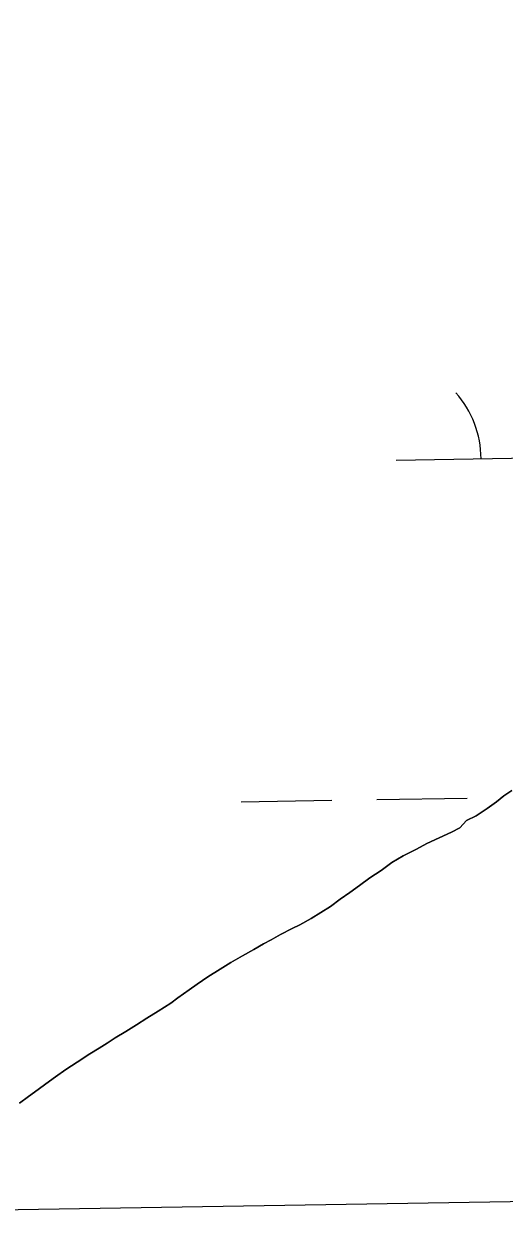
# Model space of a CAD drawing. Extents: x 3855477 to 3893699, y 299188 to 325115.
# Drawn here: x 3875847.2 to 3876017.2, y 304875.3 to 305299.3 of the extents above; entities that cross this region are included whole.
import ezdxf

# ---------------------------------------------------------------- set-up
doc = ezdxf.new("R2010")
doc.units = 0
for name, color, linetype in [('V-GRID-FRAM', 7, 'Continuous'), ('V-TOPO-SHOR', 7, 'Continuous'), ('V-WETL-SWMP', 7, 'Continuous')]:
    doc.layers.add(name, color=color, linetype=linetype)

msp = doc.modelspace()

# ---------------------------------------------------------------- linework, layer by layer
at = {"layer": 'V-GRID-FRAM'}
msp.add_lwpolyline([(3859445.33, 322796.98), (3891292.64, 323315.82), (3891596.75, 305135.92), (3859733.58, 304616.82), (3859445.33, 322796.98)], dxfattribs=at)
at = {"layer": 'V-TOPO-SHOR'}
for points in [[(3876019.86, 305027.84), (3876017.04, 305025.89), (3876014.49, 305023.85), (3876011.15, 305021.47), (3876007.27, 305018.85), (3876003.85, 305017.17), (3876001.55, 305014.6), (3875998.57, 305013.01), (3875994.19, 305011.08), (3875989.81, 305009.08), (3875986.12, 305007.06), (3875981.39, 305004.71), (3875977.43, 305002.26)], [(3875977.43, 305002.26), (3875973.65, 304999.46), (3875969.69, 304996.83), (3875965.99, 304994.2), (3875962.56, 304991.66), (3875959.13, 304989.29), (3875955.69, 304986.74), (3875952.35, 304984.63), (3875948.92, 304982.51), (3875944.89, 304980.24), (3875942.17, 304978.9), (3875938.05, 304976.8), (3875934.71, 304974.95), (3875931.99, 304973.52), (3875928.57, 304971.49), (3875924.62, 304969.3), (3875920.49, 304966.85), (3875916.71, 304964.58), (3875912.32, 304961.79), (3875908.54, 304959.24), (3875905.63, 304957.21), (3875901.67, 304954.33), (3875899.21, 304952.54), (3875894.72, 304949.67), (3875890.68, 304947.13), (3875886.99, 304944.85), (3875883.21, 304942.49), (3875879.52, 304940.21), (3875876.62, 304938.35), (3875873.81, 304936.57), (3875870.47, 304934.54), (3875865.98, 304931.58), (3875862.03, 304929.04), (3875858.42, 304926.41), (3875854.98, 304923.87), (3875852.17, 304921.92), (3875848.82, 304919.46), (3875845.56, 304917.08)]]:
    msp.add_lwpolyline(points, dxfattribs=at)
at = {"layer": 'V-WETL-SWMP'}
for p, q in [((3875979.01, 305144.83), (3876079, 305146.45)), ((3875924.13, 305023.84), (3875956.13, 305024.37)), ((3875972.12, 305024.63), (3876004.12, 305025.15)), ((3876011.14, 305021.47), (3876014.49, 305023.85)), ((3876014.49, 305023.85), (3876017.04, 305025.89)), ((3876017.04, 305025.89), (3876019.86, 305027.84)), ((3876007.27, 305018.85), (3876011.14, 305021.47)), ((3876001.55, 305014.61), (3876003.85, 305017.17)), ((3876003.85, 305017.17), (3876007.27, 305018.85)), ((3875989.81, 305009.08), (3875994.19, 305011.09)), ((3875994.19, 305011.09), (3875998.57, 305013.01)), ((3875998.57, 305013.01), (3876001.55, 305014.61)), ((3875981.39, 305004.71), (3875986.12, 305007.06)), ((3875986.12, 305007.06), (3875989.81, 305009.08)), ((3875977.43, 305002.26), (3875981.39, 305004.71)), ((3875969.69, 304996.83), (3875973.64, 304999.46)), ((3875973.64, 304999.46), (3875977.43, 305002.26)), ((3875962.56, 304991.66), (3875965.99, 304994.2)), ((3875965.99, 304994.2), (3875969.69, 304996.83)), ((3875959.13, 304989.29), (3875962.56, 304991.66)), ((3875952.35, 304984.63), (3875955.69, 304986.74)), ((3875955.69, 304986.74), (3875959.13, 304989.29)), ((3875944.89, 304980.24), (3875948.92, 304982.51)), ((3875948.92, 304982.51), (3875952.35, 304984.63)), ((3875938.05, 304976.8), (3875942.17, 304978.9)), ((3875942.17, 304978.9), (3875944.89, 304980.24)), ((3875928.57, 304971.49), (3875931.99, 304973.52)), ((3875931.99, 304973.52), (3875934.71, 304974.95)), ((3875934.71, 304974.95), (3875938.05, 304976.8)), ((3875920.49, 304966.85), (3875924.62, 304969.3)), ((3875924.62, 304969.3), (3875928.57, 304971.49)), ((3875912.32, 304961.79), (3875916.71, 304964.58)), ((3875916.71, 304964.58), (3875920.49, 304966.85)), ((3875908.54, 304959.25), (3875912.32, 304961.79)), ((3875901.67, 304954.33), (3875905.63, 304957.21)), ((3875905.63, 304957.21), (3875908.54, 304959.25)), ((3875894.72, 304949.67), (3875899.2, 304952.55)), ((3875899.2, 304952.55), (3875901.67, 304954.33)), ((3875890.68, 304947.13), (3875894.72, 304949.67)), ((3875883.21, 304942.49), (3875886.99, 304944.85)), ((3875886.99, 304944.85), (3875890.68, 304947.13)), ((3875876.62, 304938.35), (3875879.52, 304940.21)), ((3875879.52, 304940.21), (3875883.21, 304942.49)), ((3875870.47, 304934.54), (3875873.81, 304936.57)), ((3875873.81, 304936.57), (3875876.62, 304938.35)), ((3875862.03, 304929.04), (3875865.98, 304931.58)), ((3875865.98, 304931.58), (3875870.47, 304934.54)), ((3875854.98, 304923.87), (3875858.42, 304926.41)), ((3875858.42, 304926.41), (3875862.03, 304929.04)), ((3875852.17, 304921.92), (3875854.98, 304923.87)), ((3875845.56, 304917.08), (3875848.82, 304919.46)), ((3875848.82, 304919.46), (3875852.17, 304921.92))]:
    msp.add_line(p, q, dxfattribs=at)
msp.add_arc((3875973.76, 305145.22), 35.25, 0.1615, 41.7052, dxfattribs=at)

doc.saveas('drawing.dxf')
